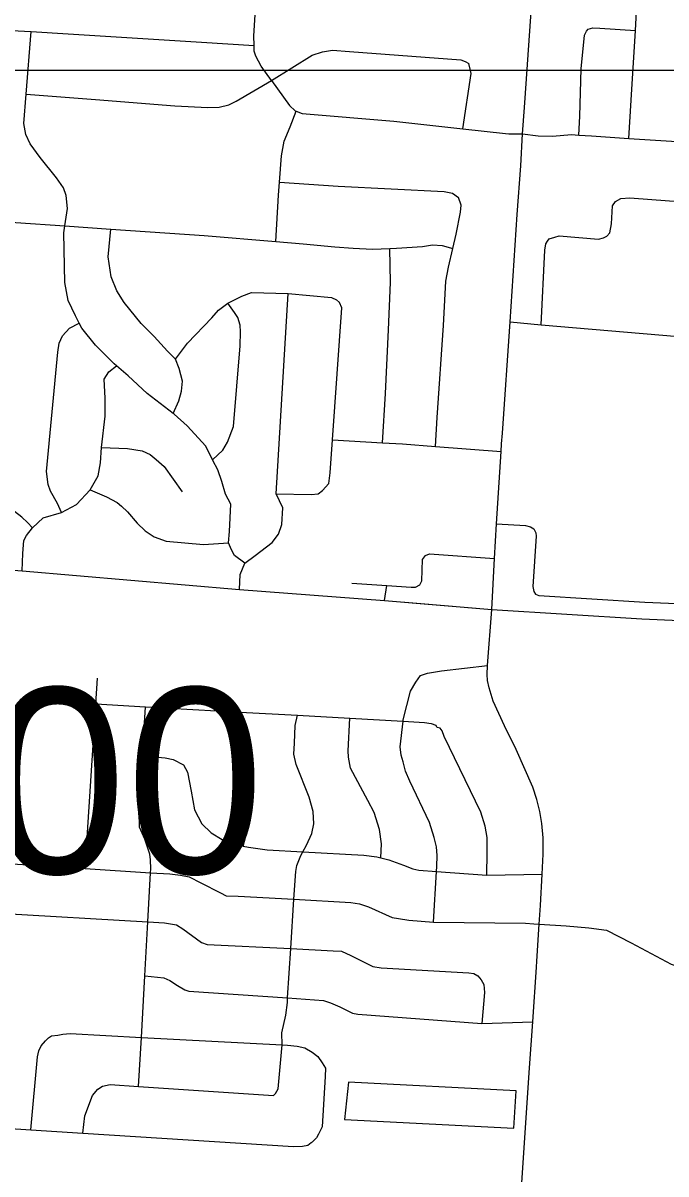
# Model space of a CAD drawing. Extents: x 1659811 to 1934326, y 644115 to 934867.
# Drawn here: x 1832098 to 1835913, y 747522 to 754351 of the extents above; entities that cross this region are included whole.
import ezdxf

# ---------------------------------------------------------------- set-up
doc = ezdxf.new("R2010")
doc.units = 0
for name, color, linetype in [('Default', 7, 'Continuous'), ('GM_X_City_Street', 7, 'Continuous'), ('GM_X_Corporation', 7, 'Continuous'), ('GM_X_Township', 7, 'Continuous'), ('SH_Text', 7, 'Continuous')]:
    doc.layers.add(name, color=color, linetype=linetype)

msp = doc.modelspace()

# ---------------------------------------------------------------- linework, layer by layer
at = {"layer": 'GM_X_City_Street'}
for points in [[(1834938.1, 751854), (1834942.7, 751916.8), (1834989.5, 752577.4), (1835031.2, 753215.4), (1835051.2, 753503.6), (1835061.6, 753693.7), (1835074.6, 753849.9), (1835112.8, 754416.8), (1835152.7, 754977.5), (1835202.2, 755718.8), (1835238.7, 756269.2), (1835277.7, 756830.8), (1835304.6, 757272.7), (1835379.3, 758410.7), (1835388.8, 758602.5), (1835440.9, 759507), (1835488.7, 760269.2), (1835505.2, 760553.9)], [(1835693, 753666.7), (1835706.9, 753894), (1835732.1, 754307.2), (1835741.2, 754457.5), (1835751.7, 754604.6), (1835771.6, 754882.5), (1835770.2, 754918.7), (1835758.6, 754955), (1835706.1, 755027)], [(1833573, 754010.9), (1833511.2, 754094.7), (1833479.3, 754155), (1833469.4, 754185), (1833468.8, 754217.5), (1833467.7, 754275.3), (1833482.8, 754529.2), (1833501.3, 754841.2), (1833510.1, 754988.9)], [(1835452.1, 754315.4), (1835478.4, 754323), (1835520.4, 754320.3), (1835732.1, 754307.2)], [(1831349.7, 754011), (1831391.8, 753976.1), (1831443.8, 753955.9), (1831626.2, 753937.2), (1831722.5, 753936.8), (1831752.5, 753940.7), (1831784.7, 753962.7), (1831810.8, 753996.7), (1831829.1, 754062.8), (1831843.6, 754207.1), (1831861.8, 754251.1), (1831881.9, 754275.1), (1831910.1, 754295), (1831950.2, 754310.9), (1832146.8, 754299.8), (1832365.1, 754287.4), (1833156.8, 754238.4), (1833468.8, 754217.5)], [(1833383.1, 750990.5), (1833387.3, 751079.6), (1833415.1, 751146.4), (1833353.9, 751192.3), (1833334.4, 751225.8), (1833316.7, 751266.7), (1833323.3, 751334.3), (1833331.6, 751495.8), (1833300.4, 751555), (1833278.6, 751631.3), (1833254.8, 751699.5), (1833224.9, 751755.8), (1833222.9, 751759.8), (1833183.1, 751840.2), (1833071.2, 751960.9), (1832995.3, 752029.3), (1832988.9, 752034.2), (1832835.3, 752152.2), (1832721.3, 752256.9), (1832652.8, 752317.5), (1832639.4, 752329.4), (1832527.5, 752440.1), (1832447.6, 752540.6), (1832432.2, 752570.1), (1832409.8, 752613), (1832366, 752705.4), (1832346.3, 752811.7), (1832341.2, 753106.5), (1832347, 753147.1), (1832361.7, 753250.8), (1832354, 753327), (1832338.1, 753373.2), (1832296.2, 753431.5), (1832200.3, 753554.1), (1832140.5, 753634.5), (1832114.6, 753688.8), (1832102.8, 753755), (1832116.9, 753929.9), (1832146.8, 754299.8)], [(1835396.4, 753685.7), (1835402.4, 753798.3), (1835410.5, 754079.2), (1835429.5, 754279.6), (1835441.9, 754303.5), (1835452.1, 754315.4)], [(1832116.9, 753929.9), (1832528.2, 753897.8), (1832999.2, 753860), (1833195.6, 753849.2), (1833261.8, 753851), (1833320, 753864.8), (1833362.2, 753886.7), (1833573, 754010.9), (1833814.1, 754159.7), (1833874.3, 754179.6), (1833934.5, 754189.4), (1834034.7, 754183), (1834696.1, 754132.4), (1834722.2, 754122.3), (1834744.2, 754110.2)], [(1834708.3, 753723), (1834758, 754052), (1834752.1, 754078.1), (1834744.2, 754110.2)], [(1833573, 754010.9), (1833679.2, 753860.7), (1833712.9, 753830.1), (1833718.6, 753827.8), (1833754.8, 753813.4), (1834298, 753769), (1834708.3, 753723), (1834961.3, 753694.6), (1834980.7, 753693.3)], [(1833597.4, 753054.5), (1833615, 753330.4), (1833620.5, 753407.2), (1833631.8, 753562.9), (1833648.1, 753649.1), (1833682.5, 753735.1), (1833718.6, 753827.8)], [(1834980.7, 753693.3), (1834982.3, 753693.2), (1835061.6, 753693.7), (1835155.8, 753681.6), (1835240.1, 753680.3), (1835352.6, 753688.7), (1835396.4, 753685.7), (1835470.9, 753680.8), (1835693, 753666.7), (1836010.3, 753646.5), (1836644.2, 753597.1)], [(1833620.5, 753407.2), (1833968, 753383.2), (1834597.3, 753350.8), (1834647.4, 753340.6), (1834681.4, 753316.4)], [(1834546, 751837.8), (1834554.9, 752009.6), (1834592.8, 752556.8), (1834601.3, 752707.2), (1834607.6, 752819.4), (1834622, 752901.6), (1834648.3, 753012.4), (1834668.7, 753097.9), (1834693.2, 753228.2), (1834697.3, 753270.2), (1834681.4, 753316.4)], [(1835221, 753070.4), (1835253.3, 753079.9), (1835279.5, 753087.6), (1835512, 753067.9), (1835542.2, 753075.5), (1835562.5, 753087.3), (1835580.8, 753107.1), (1835589.6, 753159.1), (1835595.2, 753265.4), (1835613.7, 753291.2), (1835646.1, 753310.8), (1835698.3, 753314), (1835933.5, 753296.8), (1836411.4, 753261.8), (1836685.3, 753241.8)], [(1831355.1, 753160.2), (1831409.2, 753180.1), (1831445.4, 753190), (1831475.4, 753195.9), (1831553.7, 753199.6), (1831788.2, 753184.9), (1831960.5, 753174.1), (1832055, 753167.5), (1832347, 753147.1), (1832618.3, 753128.1), (1833173.1, 753089.4), (1833597.4, 753054.5), (1833760.4, 753041.1), (1833948.8, 753022.4), (1834057, 753015.9), (1834171.3, 753009.5), (1834275.2, 753013.5), (1834313.6, 753015), (1834468, 753024.5), (1834528.2, 753034.3), (1834584.3, 753030.1), (1834648.3, 753012.4)], [(1832988.9, 752034.2), (1833023.6, 752109.4), (1833037.8, 752167.5), (1833044, 752225.7), (1833024.2, 752301.9), (1833002.3, 752356.1), (1832954.4, 752404.4), (1832876.5, 752490.9), (1832798.5, 752567.4), (1832698.7, 752692.1), (1832654.8, 752762.5), (1832621, 752844.8), (1832603.4, 752963.2), (1832618.3, 753128.1)], [(1835172.7, 752560.9), (1835193.9, 753002.6), (1835200.5, 753040.6), (1835210.8, 753056.5), (1835221, 753070.4)], [(1834231.6, 751861), (1834248.6, 752153.1), (1834265.9, 752530), (1834278.8, 752810.6), (1834275.2, 753013.5)], [(1833002.3, 752356.1), (1833074.8, 752452.1), (1833217.7, 752602), (1833257.9, 752647.9), (1833313.7, 752688.1), (1833396.5, 752729.7), (1833454.7, 752751.5), (1833672.4, 752747), (1833927.7, 752721.7), (1833957.7, 752709.5), (1833975.8, 752693.4)], [(1833222.9, 751759.8), (1833283.2, 751815.7), (1833311.5, 751863.8), (1833347.8, 751957.8), (1833387.5, 752434.9), (1833387.8, 752519.1), (1833385.9, 752557.3), (1833372, 752603.4), (1833353.6, 752633.2), (1833313.7, 752688.1)], [(1833415.1, 751146.4), (1833476.4, 751192.3), (1833576.6, 751268.9), (1833614.2, 751317.6), (1833633.7, 751376.1), (1833639.3, 751474.9), (1833599.7, 751558.4), (1833672.4, 752747)], [(1833599.7, 751558.4), (1833807.6, 751553.1), (1833849.7, 751557), (1833875.9, 751576.9), (1833912.1, 751618.9), (1833920.3, 751683), (1833934.2, 751878.6), (1833989.7, 752661.3), (1833975.8, 752693.4)], [(1832326.3, 751447), (1832301.9, 751500.5), (1832262, 751572.8), (1832248.1, 751613), (1832238.3, 751689.2), (1832304.8, 752398.8), (1832313, 752450.9), (1832333.2, 752494.9), (1832373.4, 752540.9), (1832432.2, 752570.1)], [(1834989.5, 752577.4), (1835172.7, 752560.9), (1836384.1, 752456.5), (1836910, 752412.2)], [(1832093.3, 751101), (1832096.7, 751203.1), (1832103.8, 751281.1), (1832118, 751309.5), (1832154, 751355.7), (1832217.2, 751415.9), (1832326.3, 751447), (1832415.8, 751493.9), (1832497.1, 751580.3), (1832543.4, 751664.1), (1832557.6, 751742.1), (1832563.6, 751832.4), (1832586, 752018.7), (1832586, 752125.1), (1832579, 752238.6), (1832607.3, 752281.1), (1832652.8, 752317.5)], [(1832154, 751355.7), (1832125.1, 751386.9), (1832091.1, 751419.1), (1832047.1, 751453.3), (1831997.1, 751491.6), (1831967.1, 751515.8), (1831955.2, 751543.9), (1831939.4, 751624.2), (1831944.7, 751688.7), (1831969.6, 751991), (1831989.5, 752233.5), (1831989.4, 752253.2), (1831983.6, 752263.6)], [(1833934.2, 751878.6), (1834231.6, 751861), (1834349.9, 751853.9), (1834546, 751837.8), (1834934.8, 751809.1)], [(1832563.6, 751832.4), (1832717.9, 751825.8), (1832804.1, 751813.5), (1832852.1, 751791.2), (1832888.1, 751761), (1832936.1, 751718.7), (1833041.8, 751570)], [(1834880.2, 750870.8), (1834894.9, 751174.6), (1834907.9, 751379.4), (1834934.8, 751809.1), (1834938.1, 751854)], [(1832497.1, 751580.3), (1832592.7, 751539.5), (1832656.7, 751505.2), (1832682.7, 751485.1), (1832718.7, 751450.9), (1832774.6, 751382.5), (1832822.6, 751338.2), (1832876.6, 751301.9), (1832947.4, 751277.3), (1833168.7, 751256.4), (1833316.7, 751266.7)], [(1834907.9, 751379.4), (1835078.9, 751369.9), (1835109.3, 751362.1), (1835130.2, 751349.1), (1835141.4, 751326.5), (1835143.2, 751306.5), (1835124.1, 751007), (1835128.4, 750978.4), (1835138.8, 750962.8), (1835159.6, 750955), (1835787.4, 750913.9), (1836675.6, 750877.7)], [(1829660, 751242.6), (1829685.6, 751241.1), (1830058.7, 751227.1), (1830172.8, 751217.4), (1830635.4, 751197.3), (1831173.6, 751161.7), (1831803.4, 751122.4), (1832093.3, 751101), (1833383.1, 750990.5), (1834243.2, 750924.1), (1834458.7, 750906.1)], [(1834243.2, 750924.1), (1834256, 751014.1), (1834402.2, 751003), (1834427.2, 751004.4), (1834453.7, 751018.3), (1834464.8, 751042), (1834469, 751168.7), (1834487.1, 751192.3), (1834509.4, 751200.7), (1834894.9, 751174.6)], [(1834050, 751028.1), (1834256, 751014.1)], [(1834458.7, 750906.1), (1834880.2, 750870.8), (1835770.6, 750815.1), (1836671.4, 750776.1), (1837029.3, 750760.9)], [(1835145, 748748.2), (1835147.5, 748784.8), (1835161.4, 749004.4), (1835168.3, 749115.6), (1835177.9, 749301.3), (1835184.7, 749419.4), (1835184, 749516.6), (1835177, 749600.8), (1835164, 749672.8), (1835147.1, 749742.7), (1835123.2, 749816.1), (1835024.2, 750040), (1834955.7, 750180.7), (1834887.1, 750327.4), (1834863.7, 750405.5), (1834855, 750448.9), (1834852.4, 750485.3), (1834854.1, 750538.3), (1834880.2, 750870.8)], [(1834534.8, 749015.5), (1834552.2, 749317.4), (1834553.9, 749346.5), (1834555.2, 749410.6), (1834552.6, 749462.7), (1834538, 749518.7), (1834511, 749606.6), (1834394.3, 749851.8), (1834367.7, 749911.7), (1834353.1, 749967.6), (1834342.6, 750007.6), (1834336.1, 750055.6), (1834353.5, 750208.6), (1834354.3, 750216.2), (1834396.5, 750387), (1834429.9, 750439.5), (1834457.5, 750479.9), (1834497.3, 750492.4), (1834581.1, 750507.3), (1834854.1, 750538.3)], [(1832466.1, 749333.8), (1832529.5, 750310.7), (1832539.5, 750464.6)], [(1832529.5, 750310.7), (1832825.8, 750294.2), (1833386.6, 750262.8), (1833726.4, 750243.7), (1834037.9, 750226.3), (1834353.5, 750208.6), (1834480.5, 750201.5), (1834520.6, 750194), (1834546.7, 750184.2)], [(1832784, 748040.9), (1832800.2, 748332.1), (1832820.6, 748698), (1832838.4, 749017.6), (1832854.7, 749309.1), (1832855.9, 749331.6), (1832855.3, 749385.7), (1832851, 749419.8), (1832820, 749507.6), (1832789.2, 749579.4), (1832788.8, 749613.5), (1832784.3, 749663.6), (1832806.6, 750002.9), (1832825.8, 750294.2)], [(1833405, 749466.5), (1833448.7, 749630.8), (1833459.7, 749721.2), (1833459.2, 749765.3), (1833450.5, 749833.3), (1833441.9, 749883.3), (1833409.1, 749955.1), (1833384.6, 750005), (1833374.1, 750050.9), (1833375.5, 750105.1), (1833374.7, 750175.2), (1833386.6, 750262.8)], [(1833635.4, 748288.1), (1833634.7, 748358.2), (1833657.5, 748464.7), (1833666.7, 748538.9), (1833668.4, 748566), (1833687, 748858.7), (1833705.6, 749151.9), (1833716.1, 749317.1), (1833723.8, 749351.3), (1833747.1, 749411.7), (1833759.3, 749433.8), (1833780.5, 749472.2), (1833811.7, 749542.7), (1833823, 749598.9), (1833820.2, 749673.1), (1833795.3, 749757), (1833719.2, 749950.5), (1833704.5, 750012.5), (1833709.8, 750078.7), (1833712.6, 750183), (1833726.4, 750243.7)], [(1834221.8, 749396.8), (1834224.3, 749481.1), (1834213.5, 749565.2), (1834182.3, 749667.1), (1834143.5, 749736.8), (1834041.4, 749930.1), (1834028.7, 749994.1), (1834028.3, 750032.2), (1834037.9, 750226.3)], [(1834850.6, 749295.5), (1834853, 749428), (1834852, 749518.2), (1834841.2, 749586.2), (1834814.4, 749668.1), (1834597.4, 750116.6), (1834585, 750150.6), (1834572.9, 750166.5), (1834554.8, 750170.3), (1834546.7, 750184.2)], [(1832806.6, 750002.9), (1832940.7, 749990), (1832988.8, 749980.5), (1833051.2, 749949.2), (1833073.6, 749905.3), (1833094.9, 749793.3), (1833116.1, 749683.3), (1833159, 749599.6), (1833213.6, 749546.1), (1833280, 749506.7), (1833368.4, 749473.6), (1833405, 749466.5), (1833436.6, 749460.3), (1833546.7, 749445.5), (1833759.3, 749433.8), (1834121.1, 749413.8), (1834197.2, 749402.6), (1834221.8, 749396.8), (1834269.4, 749385.4), (1834355.7, 749354.3), (1834412, 749332.9), (1834446.1, 749325.2), (1834552.2, 749317.4), (1834850.6, 749295.5), (1835177.9, 749301.3)], [(1831971.4, 749365.4), (1832466.1, 749333.8), (1832854.7, 749309.1), (1832968.9, 749301.8), (1833032.7, 749294.4), (1833084.6, 749285.3), (1833153.8, 749249.7), (1833270.6, 749189.1), (1833304.3, 749172.4), (1833374.3, 749170.9), (1833705.6, 749151.9), (1834043.8, 749132.5), (1834095.7, 749125.4), (1834147.3, 749106.2), (1834288, 749043.1), (1834326, 749038.3), (1834387.7, 749026.9), (1834534.8, 749015.5), (1835078.9, 749010.5), (1835129.5, 749006.8)], [(1831952.5, 749069.4), (1832838.4, 749017.6), (1832937.4, 749011.9), (1833009.6, 749000.6), (1833045.8, 748977), (1833156.7, 748896), (1833190.9, 748882.4), (1833687, 748858.7), (1833939.3, 748846.6), (1833987.3, 748843.1), (1834043.6, 748817.7), (1834174.4, 748753), (1834222.4, 748745.5), (1834742.8, 748715.2), (1834772.8, 748711.6), (1834797, 748697.8), (1834817.3, 748674), (1834831.6, 748646.1), (1834836.1, 748598), (1834820.2, 748414.9)], [(1835129.5, 749006.8), (1835161.4, 749004.4), (1835320.2, 748994), (1835456.5, 748981.9), (1835560.7, 748968.8), (1835707.5, 748892.5), (1835945, 748767.2), (1836080.1, 748722.2), (1836914.2, 748519), (1837011.2, 748502.5), (1837290.9, 748485.2)], [(1834904.9, 745115.6), (1834927, 745433.3), (1834962.4, 745992.7), (1835045.3, 747291.7), (1835103.2, 748151.2), (1835122.3, 748424.6), (1835145, 748748.2)], [(1832820.6, 748698), (1832933, 748685.1), (1832969.2, 748669.5), (1833015.5, 748639.9), (1833057.8, 748614.3), (1833081.9, 748606.6), (1833668.4, 748566), (1833880.6, 748551.3), (1833922.7, 748537.8), (1833979, 748514.3), (1834053.4, 748475.1), (1834085.5, 748469.4), (1834820.2, 748414.9), (1835122.3, 748424.6)], [(1832145, 747784.2), (1832184.1, 748215.8), (1832191.7, 748252), (1832205.4, 748282.2), (1832231.1, 748312.5), (1832248.9, 748328.8)], [(1832248.9, 748328.8), (1832266.7, 748341), (1832304.7, 748345.4), (1832334.7, 748351.8), (1832378.6, 748354.3), (1832800.2, 748332.1), (1833635.4, 748288.1), (1833667.5, 748286.4), (1833725.5, 748281), (1833769.6, 748269.5), (1833813.9, 748243.9), (1833848.2, 748218.3), (1833872.6, 748180.5), (1833893, 748148.6), (1833891.5, 748100.5), (1833872.8, 747801.7), (1833851.3, 747757.4), (1833839.5, 747735.2), (1833815.8, 747712.9)], [(1832453, 747764.7), (1832464, 747866.2), (1832510.7, 747987), (1832542.2, 748025.4), (1832570.1, 748041.7), (1832616, 748052.2), (1832784, 748040.9), (1833584.8, 747986.9), (1833596.6, 747999), (1833612.3, 748027.2), (1833635.4, 748288.1)], [(1831871.7, 747801.5), (1832145, 747784.2), (1832453, 747764.7), (1833702.1, 747685.5), (1833756.1, 747686.1), (1833788, 747692.5), (1833807.8, 747708.8), (1833815.8, 747712.9)]]:
    msp.add_lwpolyline(points, dxfattribs=at)
at = {"layer": 'GM_X_Corporation'}
msp.add_lwpolyline([(1835010, 747794.4), (1835025, 748015.8), (1834029.4, 748066.1), (1834005.4, 747844.8)], close=True, dxfattribs=at)
at = {"layer": 'GM_X_Township'}
msp.add_lwpolyline([(1828245.2, 751332.1), (1828868.4, 751288.4), (1829121.8, 751270.3), (1829361.2, 751257.8), (1829448.9, 751255), (1829685.6, 751241.1), (1830058.7, 751227.1), (1830172.8, 751217.4), (1830635.4, 751197.3), (1831173.6, 751161.7), (1831803.4, 751122.4), (1832093.3, 751100.9), (1833383.1, 750990.5), (1834243.2, 750924.1), (1834880.1, 750870.8), (1835770.7, 750815.1), (1836671.4, 750776.1)], dxfattribs=at)
at = {"layer": 'SH_Text'}
msp.add_lwpolyline([(1741462.1, 842026.1), (1846072.7, 842026.1), (1846072.7, 754070.2), (1741462.1, 754070.2)], close=True, dxfattribs=at)

# ---------------------------------------------------------------- texts
at = {"layer": 'Default'}
msp.add_text('24.00', height=1100, dxfattribs=at).set_placement((1829847.9, 749305.3))

doc.saveas('drawing.dxf')
